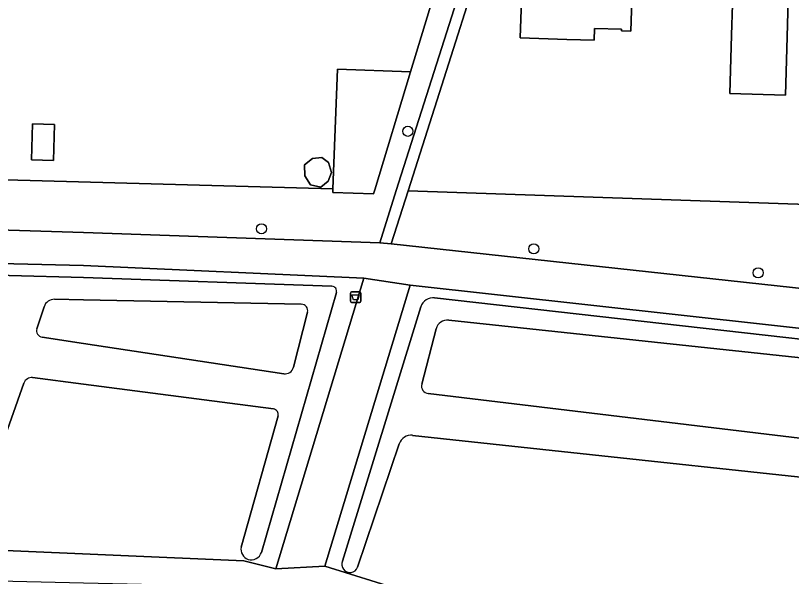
# Model space of a CAD drawing. Extents: x 158455 to 159797, y 387218 to 388672.
# Drawn here: x 159493.4 to 159568.3, y 387671.4 to 387725.6 of the extents above; entities that cross this region are included whole.
import ezdxf

# ---------------------------------------------------------------- set-up
doc = ezdxf.new("R2010")
doc.units = 0
for name, color, linetype in [('IMGEO_Afvalbak', 7, 'Continuous'), ('IMGEO_Boom', 7, 'Continuous'), ('IMGEO_Erf', 7, 'Continuous'), ('IMGEO_Gemengd_bos', 7, 'Continuous'), ('IMGEO_Groenvoorziening', 7, 'Continuous'), ('IMGEO_Pand', 7, 'Continuous'), ('IMGEO_Voetpad_halfverhard', 7, 'Continuous'), ('IMGEO_Voetpad_onverhard', 7, 'Continuous'), ('IMGEO_Voetpad_open', 7, 'Continuous'), ('IMGEO_Waterloop', 7, 'Continuous')]:
    doc.layers.add(name, color=color, linetype=linetype)

msp = doc.modelspace()

# ---------------------------------------------------------------- linework, layer by layer
at = {"layer": 'IMGEO_Afvalbak'}
for p, q in [((159525.757, 387697.98), (159525.757, 387698.78)), ((159525.757, 387698.78), (159525.757, 387697.98)), ((159525.857, 387698.88), (159526.647, 387698.88)), ((159526.647, 387698.88), (159525.857, 387698.88)), ((159526.747, 387698.78), (159526.747, 387697.98)), ((159526.747, 387697.98), (159526.747, 387698.78)), ((159526.647, 387697.88), (159525.857, 387697.88)), ((159525.857, 387697.88), (159526.647, 387697.88))]:
    msp.add_line(p, q, dxfattribs=at)
msp.add_lwpolyline([(159525.9, 387698.594), (159526.604, 387698.594), (159526.455, 387698.124), (159526.049, 387698.124), (159525.9, 387698.594)], dxfattribs=at)
for centre, start, end in [((159525.857, 387698.78), 90, 180), ((159525.857, 387698.78), 90, 180), ((159526.647, 387698.78), 0, 90), ((159526.647, 387698.78), 360, 90), ((159525.857, 387697.98), 180, 270), ((159525.857, 387697.98), 180, 270), ((159526.647, 387697.98), 270, 0), ((159526.647, 387697.98), 270, 0)]:
    msp.add_arc(centre, 0.1, start, end, dxfattribs=at)
at = {"layer": 'IMGEO_Boom'}
for centre in [(159531.285, 387714.388), (159517.167, 387704.985), (159543.437, 387703.049), (159565.098, 387700.736)]:
    msp.add_circle(centre, 0.489, dxfattribs=at)
at = {"layer": 'IMGEO_Erf'}
for points in [[(159455.159, 387751.171), (159454.781, 387750), (159442.218, 387711.093), (159524.065, 387708.839), (159524.491, 387720.38), (159531.549, 387720.12), (159536.134, 387735.247), (159536.306, 387735.285), (159537.303, 387738.648), (159539.092, 387744.686), (159539.446, 387745.879)], [(159537.668, 387728.596), (159535.242, 387720.973), (159531.316, 387708.639), (159614.94, 387705.774), (159614.29, 387708.08), (159618.682, 387709.318), (159619.849, 387705.18), (159620.378, 387705.196), (159620.177, 387708.585), (159624.34, 387708.831), (159624.54, 387705.443), (159627.035, 387705.36), (159627.071, 387709.211), (159632.579, 387709.492), (159635.825, 387711.333), (159637.836, 387707.793), (159637.932, 387707.582), (159633.775, 387705.23), (159634.307, 387705.23), (159712.33, 387750)]]:
    msp.add_lwpolyline(points, dxfattribs=at)
for points in [[(159552.587, 387735.966), (159552.59, 387736.072), (159553.185, 387736.056), (159553.026, 387731.059), (159552.802, 387724.054), (159551.905, 387724.083), (159551.91, 387724.238), (159549.296, 387724.322), (159549.26, 387723.179), (159546.643, 387723.262), (159542.14, 387723.405), (159542.316, 387728.915), (159542.475, 387733.912), (159546.688, 387733.778), (159546.854, 387733.773), (159546.929, 387736.144), (159548.363, 387736.099)], [(159564.328, 387731.38), (159567.799, 387731.281), (159567.857, 387733.315), (159568.161, 387733.306), (159568.019, 387728.309), (159567.883, 387723.522), (159567.728, 387717.877), (159562.369, 387718.029), (159562.529, 387723.674), (159562.613, 387726.635), (159556.966, 387726.795), (159557.109, 387731.814), (159556.66, 387731.826), (159556.688, 387732.806), (159557.159, 387732.793), (159557.23, 387735.266), (159561.37, 387735.149), (159561.388, 387735.785), (159564.45, 387735.698), (159564.384, 387733.354)], [(159495.07, 387715.096), (159497.19, 387715.038), (159497.094, 387711.57), (159494.974, 387711.628)], [(159521.353, 387710.089), (159521.329, 387711.161), (159522.08, 387711.772), (159522.981, 387711.864), (159523.635, 387711.391), (159523.924, 387710.421), (159523.607, 387709.578), (159522.884, 387708.99), (159521.895, 387709.22)]]:
    msp.add_lwpolyline(points, close=True, dxfattribs=at)
at = {"layer": 'IMGEO_Gemengd_bos'}
for points in [[(159280.112, 387707.458), (159332.371, 387705.524), (159358.221, 387704.267), (159404.502, 387702.889), (159434.661, 387701.636), (159471.262, 387701.047), (159500, 387700.264), (159523.962, 387699.431)], [(159490.967, 387674.001), (159515.473, 387672.932), (159518.543, 387672.148), (159527.034, 387700.218), (159500, 387701.435), (159473.064, 387702.088)], [(159524.4, 387698.828), (159517.171, 387673.751)], [(159533.877, 387698.32), (159603.373, 387690.46)], [(159524.977, 387672.91), (159532.539, 387697.44)], [(159603.201, 387688.879), (159535.231, 387696.165)], [(159534.03, 387695.335), (159532.636, 387689.987)], [(159518.321, 387687.603), (159500, 387689.98), (159495.087, 387690.617)], [(159494.246, 387690.087), (159489.054, 387675.491)], [(159533.263, 387689.069), (159589.986, 387682.248)], [(159515.208, 387674.265), (159518.764, 387686.92)], [(159586.271, 387679.177), (159531.741, 387685.046)], [(159530.464, 387684.227), (159526.437, 387672.32)]]:
    msp.add_lwpolyline(points, dxfattribs=at)
msp.add_lwpolyline([(159531.502, 387699.526), (159523.277, 387672.417), (159535.647, 387668.555), (159545.876, 387665.652), (159557.909, 387661.402), (159609.385, 387690.932)], close=True, dxfattribs=at)
for centre, radius, start, end in [((159523.945, 387698.958), 0.473, 344.04955, 87.93737), ((159533.74, 387697.071), 1.257, 83.74599, 162.91969), ((159535.112, 387695.054), 1.118, 83.87197, 165.42401), ((159495.003, 387689.818), 0.803, 83.98051, 160.45793), ((159533.348, 387689.8), 0.736, 165.2755, 263.39116), ((159518.243, 387687.067), 0.542, 344.24544, 81.69018), ((159531.613, 387683.84), 1.213, 83.96507, 161.38284), ((159516.28, 387674.067), 1.09, 169.52333, 247.92332), ((159516.148, 387674.103), 1.082, 255.11725, 341.03687), ((159525.7, 387672.598), 0.788, 156.67356, 339.31823)]:
    msp.add_arc(centre, radius, start, end, dxfattribs=at)
at = {"layer": 'IMGEO_Groenvoorziening'}
for points in [[(159537.303, 387738.648), (159536.306, 387735.285), (159536.134, 387735.247), (159531.549, 387720.12), (159528.096, 387708.728), (159527.979, 387708.343), (159524.052, 387708.488), (159524.065, 387708.839), (159442.218, 387711.093), (159440.628, 387711.142), (159440.403, 387707.122), (159440.368, 387706.497), (159500, 387704.616), (159528.573, 387703.638), (159530.177, 387708.67), (159541.627, 387744.588), (159539.446, 387745.879), (159539.092, 387744.686)], [(159622.919, 387705.347), (159620.405, 387705.198), (159620.378, 387705.196), (159619.849, 387705.18), (159615.457, 387703.942), (159614.94, 387705.774), (159531.316, 387708.639), (159529.683, 387703.521), (159615.118, 387694.221), (159616.421, 387694.969), (159630.705, 387703.163)]]:
    msp.add_lwpolyline(points, close=True, dxfattribs=at)
for points in [[(159521.009, 387697.706), (159500, 387698.122), (159497.197, 387698.178)], [(159496.187, 387697.458), (159495.499, 387695.321)], [(159520.26, 387691.624), (159521.605, 387696.924)], [(159495.996, 387694.522), (159500, 387693.917), (159519.309, 387690.997)]]:
    msp.add_lwpolyline(points, dxfattribs=at)
for centre, radius, start, end in [((159497.177, 387697.138), 1.04, 88.89138, 162.07658), ((159520.997, 387697.079), 0.627, 345.72204, 88.90352), ((159496.085, 387695.131), 0.616, 162.05694, 261.70855), ((159519.441, 387691.831), 0.845, 260.997, 345.7972)]:
    msp.add_arc(centre, radius, start, end, dxfattribs=at)
at = {"layer": 'IMGEO_Pand'}
for points in [[(159553.026, 387731.059), (159553.185, 387736.056), (159552.59, 387736.072), (159552.587, 387735.966), (159548.363, 387736.099), (159546.929, 387736.144), (159546.854, 387733.773), (159546.688, 387733.778), (159542.475, 387733.912), (159542.316, 387728.915), (159542.14, 387723.405), (159546.643, 387723.262), (159549.26, 387723.179), (159549.296, 387724.322), (159551.91, 387724.238), (159551.905, 387724.083), (159552.802, 387724.054)], [(159556.66, 387731.826), (159557.109, 387731.814), (159556.966, 387726.795), (159562.613, 387726.635), (159562.529, 387723.674), (159562.369, 387718.029), (159567.728, 387717.877), (159567.883, 387723.522), (159568.019, 387728.309), (159568.161, 387733.306), (159567.857, 387733.315), (159567.799, 387731.281), (159564.328, 387731.38), (159564.384, 387733.354), (159564.45, 387735.698), (159561.388, 387735.785), (159561.37, 387735.149), (159557.23, 387735.266), (159557.159, 387732.793), (159556.688, 387732.806)], [(159531.549, 387720.12), (159524.491, 387720.38), (159524.065, 387708.839), (159524.052, 387708.488), (159527.979, 387708.343), (159528.096, 387708.728)], [(159494.974, 387711.628), (159497.094, 387711.57), (159497.19, 387715.038), (159495.07, 387715.096)], [(159521.895, 387709.22), (159522.884, 387708.99), (159523.607, 387709.578), (159523.924, 387710.421), (159523.635, 387711.391), (159522.981, 387711.864), (159522.08, 387711.772), (159521.329, 387711.161), (159521.353, 387710.089)]]:
    msp.add_lwpolyline(points, close=True, dxfattribs=at)
at = {"layer": 'IMGEO_Voetpad_halfverhard'}
msp.add_lwpolyline([(159219.536, 387710.377), (159228.91, 387710.397), (159272.122, 387708.724), (159278.689, 387708.876), (159367.768, 387705.775), (159449.131, 387703.361), (159473.064, 387702.088), (159500, 387701.435), (159527.034, 387700.218), (159531.502, 387699.526), (159609.385, 387690.932), (159615.118, 387694.221), (159529.683, 387703.521), (159528.573, 387703.638), (159500, 387704.616), (159440.368, 387706.497)], dxfattribs=at)
at = {"layer": 'IMGEO_Voetpad_onverhard'}
msp.add_lwpolyline([(159531.502, 387699.526), (159527.034, 387700.218), (159518.543, 387672.148), (159523.277, 387672.417)], close=True, dxfattribs=at)
msp.add_lwpolyline([(159490.403, 387671.036), (159500, 387670.808), (159514.021, 387670.504), (159517.73, 387669.47), (159522.208, 387668.916), (159545.084, 387662.503), (159553.764, 387659.024), (159557.909, 387661.402), (159545.876, 387665.652), (159535.647, 387668.555), (159523.277, 387672.417), (159518.543, 387672.148), (159515.473, 387672.932), (159490.967, 387674.001)], dxfattribs=at)
at = {"layer": 'IMGEO_Voetpad_open'}
msp.add_lwpolyline([(159535.242, 387720.973), (159537.668, 387728.596), (159541.447, 387740.468), (159542.479, 387744.076), (159541.627, 387744.588), (159530.177, 387708.67), (159528.573, 387703.638), (159529.683, 387703.521), (159531.316, 387708.639)], close=True, dxfattribs=at)
at = {"layer": 'IMGEO_Waterloop'}
for points in [[(159523.962, 387699.431), (159500, 387700.264), (159471.262, 387701.047), (159434.661, 387701.636), (159404.502, 387702.889), (159358.221, 387704.267), (159332.371, 387705.524), (159280.112, 387707.458)], [(159517.171, 387673.751), (159524.4, 387698.828)], [(159497.197, 387698.178), (159500, 387698.122), (159521.009, 387697.706)], [(159603.373, 387690.46), (159533.877, 387698.32)], [(159495.499, 387695.321), (159496.187, 387697.458)], [(159521.605, 387696.924), (159520.26, 387691.624)], [(159532.539, 387697.44), (159524.977, 387672.91)], [(159535.231, 387696.165), (159603.201, 387688.879)], [(159532.636, 387689.987), (159534.03, 387695.335)], [(159519.309, 387690.997), (159500, 387693.917), (159495.996, 387694.522)], [(159495.087, 387690.617), (159500, 387689.98), (159518.321, 387687.603)], [(159489.054, 387675.491), (159494.246, 387690.087)], [(159589.986, 387682.248), (159533.263, 387689.069)], [(159518.764, 387686.92), (159515.208, 387674.265)], [(159531.741, 387685.046), (159586.271, 387679.177)], [(159526.437, 387672.32), (159530.464, 387684.227)]]:
    msp.add_lwpolyline(points, dxfattribs=at)
for centre, radius, start, end in [((159523.945, 387698.958), 0.473, 344.04955, 87.93737), ((159497.177, 387697.138), 1.04, 88.89138, 162.07658), ((159520.997, 387697.079), 0.627, 345.72204, 88.90352), ((159533.74, 387697.071), 1.257, 83.74599, 162.91969), ((159535.112, 387695.054), 1.118, 83.87197, 165.42401), ((159496.085, 387695.131), 0.616, 162.05694, 261.70855), ((159519.441, 387691.831), 0.845, 260.997, 345.7972), ((159495.003, 387689.818), 0.803, 83.98051, 160.45793), ((159533.348, 387689.8), 0.736, 165.2755, 263.39116), ((159518.243, 387687.067), 0.542, 344.24544, 81.69018), ((159531.613, 387683.84), 1.213, 83.96507, 161.38284), ((159516.28, 387674.067), 1.09, 169.52333, 247.92332), ((159516.148, 387674.103), 1.082, 255.11725, 341.03687), ((159525.7, 387672.598), 0.788, 156.67356, 339.31823)]:
    msp.add_arc(centre, radius, start, end, dxfattribs=at)

doc.saveas('drawing.dxf')
